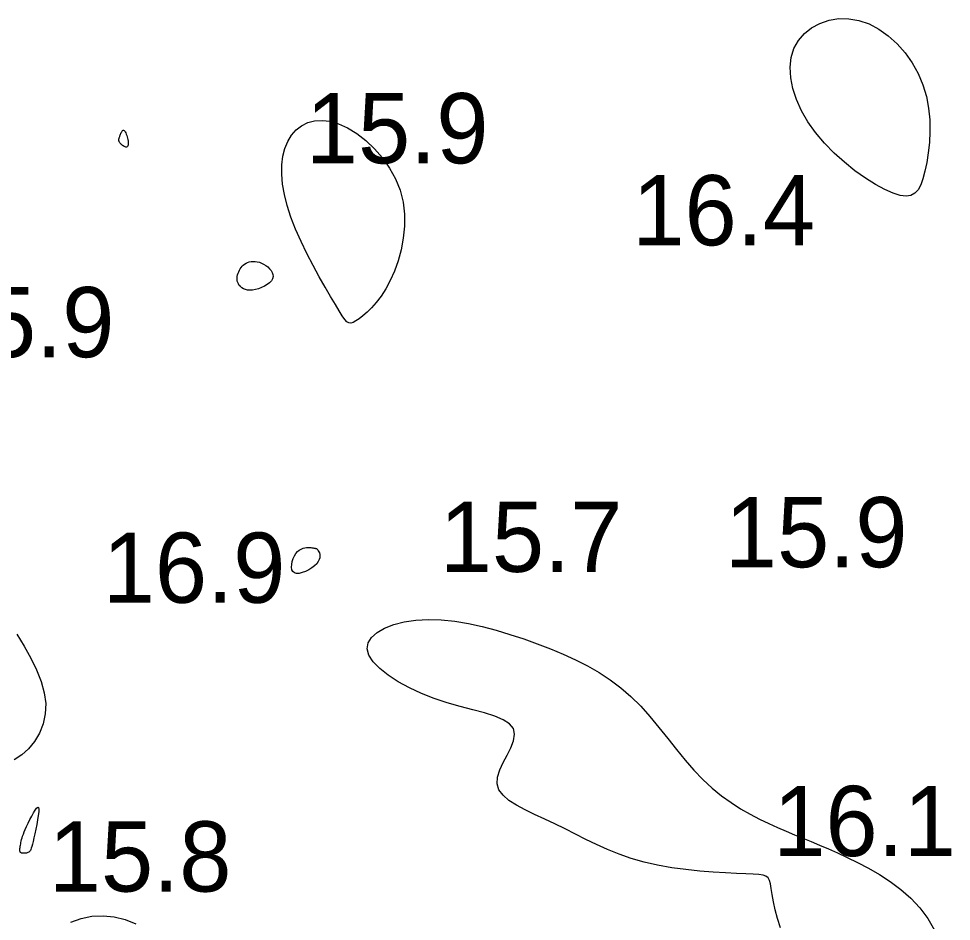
# Model space of a CAD drawing. Extents: x 3040093 to 3056816, y 408076 to 509144.
# Drawn here: x 3045691.2 to 3045757.7, y 434258.8 to 434323.1 of the extents above; entities that cross this region are included whole.
import ezdxf

# ---------------------------------------------------------------- set-up
doc = ezdxf.new("R2010")
doc.units = 0
doc.layers.add('V-CHAN-CONT-EL17', color=7, linetype='Continuous')
doc.layers.add('V-TOPO-SOUN-0610', color=7, linetype='Continuous')

msp = doc.modelspace()

# ---------------------------------------------------------------- linework, layer by layer
at = {"layer": 'V-CHAN-CONT-EL17'}
for points in [[(3045747.438, 434315.718), (3045746.984, 434316.509), (3045746.626, 434317.305), (3045746.369, 434318.093), (3045746.218, 434318.861), (3045746.178, 434319.598), (3045746.253, 434320.292), (3045746.448, 434320.93), (3045746.764, 434321.501), (3045747.189, 434321.996), (3045747.705, 434322.408), (3045748.296, 434322.729), (3045748.946, 434322.95), (3045749.638, 434323.064), (3045750.355, 434323.062), (3045751.081, 434322.937), (3045751.799, 434322.685), (3045752.498, 434322.315), (3045753.166, 434321.839), (3045753.792, 434321.272), (3045754.363, 434320.627), (3045754.869, 434319.917), (3045755.298, 434319.154), (3045755.639, 434318.352), (3045755.883, 434317.526), (3045756.039, 434316.687), (3045756.119, 434315.851), (3045756.133, 434315.031), (3045756.094, 434314.242), (3045756.014, 434313.497), (3045755.903, 434312.81), (3045755.773, 434312.196), (3045755.633, 434311.667), (3045755.475, 434311.227), (3045755.288, 434310.879), (3045755.06, 434310.627), (3045754.78, 434310.472), (3045754.437, 434310.418), (3045754.02, 434310.467), (3045753.518, 434310.624), (3045752.924, 434310.887), (3045752.256, 434311.249), (3045751.538, 434311.701), (3045750.791, 434312.232), (3045750.04, 434312.832), (3045749.306, 434313.49), (3045748.613, 434314.198), (3045747.984, 434314.944)], [(3045710.348, 434309.747), (3045710.151, 434310.537), (3045710.023, 434311.287), (3045709.963, 434311.994), (3045709.97, 434312.655), (3045710.044, 434313.266), (3045710.183, 434313.824), (3045710.388, 434314.325), (3045710.658, 434314.766), (3045710.988, 434315.14), (3045711.374, 434315.44), (3045711.813, 434315.659), (3045712.3, 434315.788), (3045712.832, 434315.822), (3045713.403, 434315.753), (3045714.011, 434315.573), (3045714.648, 434315.278), (3045715.299, 434314.877), (3045715.942, 434314.38), (3045716.56, 434313.799), (3045717.133, 434313.143), (3045717.642, 434312.424), (3045718.068, 434311.653), (3045718.391, 434310.841), (3045718.598, 434309.999), (3045718.695, 434309.14), (3045718.696, 434308.279), (3045718.612, 434307.428), (3045718.457, 434306.602), (3045718.242, 434305.814), (3045717.98, 434305.078), (3045717.683, 434304.408), (3045717.365, 434303.815), (3045717.032, 434303.296), (3045716.695, 434302.849), (3045716.361, 434302.469), (3045716.04, 434302.152), (3045715.738, 434301.894), (3045715.466, 434301.69), (3045715.232, 434301.536), (3045715.04, 434301.43), (3045714.879, 434301.38), (3045714.736, 434301.392), (3045714.596, 434301.477), (3045714.444, 434301.642), (3045714.267, 434301.896), (3045714.049, 434302.248), (3045713.777, 434302.706), (3045713.44, 434303.275), (3045713.053, 434303.94), (3045712.631, 434304.683), (3045712.192, 434305.486), (3045711.753, 434306.329), (3045711.333, 434307.195), (3045710.947, 434308.066), (3045710.614, 434308.922)], [(3045698.464, 434314.176), (3045698.43, 434314.217), (3045698.403, 434314.256), (3045698.383, 434314.293), (3045698.369, 434314.329), (3045698.36, 434314.364), (3045698.356, 434314.398), (3045698.355, 434314.432), (3045698.358, 434314.467), (3045698.363, 434314.502), (3045698.371, 434314.538), (3045698.383, 434314.577), (3045698.396, 434314.619), (3045698.413, 434314.664), (3045698.431, 434314.714), (3045698.453, 434314.769), (3045698.476, 434314.829), (3045698.502, 434314.892), (3045698.529, 434314.953), (3045698.559, 434315.009), (3045698.591, 434315.057), (3045698.624, 434315.093), (3045698.659, 434315.114), (3045698.695, 434315.115), (3045698.733, 434315.096), (3045698.771, 434315.056), (3045698.81, 434314.999), (3045698.847, 434314.928), (3045698.883, 434314.845), (3045698.916, 434314.753), (3045698.946, 434314.654), (3045698.972, 434314.552), (3045698.993, 434314.449), (3045699.009, 434314.348), (3045699.018, 434314.251), (3045699.02, 434314.161), (3045699.015, 434314.081), (3045699.001, 434314.014), (3045698.978, 434313.961), (3045698.946, 434313.927), (3045698.903, 434313.911), (3045698.851, 434313.914), (3045698.794, 434313.931), (3045698.734, 434313.959), (3045698.672, 434313.997), (3045698.612, 434314.04), (3045698.556, 434314.086), (3045698.506, 434314.132)], [(3045706.941, 434305.142), (3045706.999, 434305.243), (3045707.064, 434305.339), (3045707.138, 434305.429), (3045707.221, 434305.511), (3045707.314, 434305.584), (3045707.415, 434305.647), (3045707.527, 434305.698), (3045707.649, 434305.736), (3045707.78, 434305.761), (3045707.918, 434305.771), (3045708.062, 434305.767), (3045708.211, 434305.746), (3045708.363, 434305.708), (3045708.516, 434305.653), (3045708.669, 434305.579), (3045708.821, 434305.487), (3045708.964, 434305.378), (3045709.094, 434305.256), (3045709.203, 434305.123), (3045709.285, 434304.982), (3045709.334, 434304.836), (3045709.343, 434304.688), (3045709.307, 434304.54), (3045709.22, 434304.395), (3045709.09, 434304.257), (3045708.925, 434304.129), (3045708.735, 434304.012), (3045708.527, 434303.911), (3045708.31, 434303.829), (3045708.094, 434303.768), (3045707.887, 434303.731), (3045707.697, 434303.72), (3045707.525, 434303.734), (3045707.37, 434303.77), (3045707.234, 434303.824), (3045707.116, 434303.894), (3045707.016, 434303.976), (3045706.933, 434304.069), (3045706.869, 434304.168), (3045706.823, 434304.271), (3045706.793, 434304.378), (3045706.779, 434304.487), (3045706.779, 434304.597), (3045706.791, 434304.708), (3045706.815, 434304.819), (3045706.848, 434304.929), (3045706.891, 434305.037)], [(3045710.749, 434283.676), (3045710.684, 434283.817), (3045710.658, 434283.992), (3045710.668, 434284.19), (3045710.708, 434284.399), (3045710.774, 434284.607), (3045710.861, 434284.801), (3045710.966, 434284.971), (3045711.083, 434285.107), (3045711.209, 434285.211), (3045711.34, 434285.286), (3045711.473, 434285.338), (3045711.603, 434285.37), (3045711.728, 434285.387), (3045711.843, 434285.393), (3045711.945, 434285.392), (3045712.031, 434285.388), (3045712.102, 434285.382), (3045712.16, 434285.375), (3045712.207, 434285.367), (3045712.246, 434285.359), (3045712.279, 434285.351), (3045712.306, 434285.345), (3045712.332, 434285.34), (3045712.356, 434285.336), (3045712.381, 434285.333), (3045712.406, 434285.327), (3045712.433, 434285.316), (3045712.461, 434285.297), (3045712.492, 434285.268), (3045712.526, 434285.227), (3045712.563, 434285.171), (3045712.603, 434285.098), (3045712.64, 434285.01), (3045712.668, 434284.908), (3045712.681, 434284.793), (3045712.672, 434284.668), (3045712.635, 434284.533), (3045712.563, 434284.392), (3045712.449, 434284.244), (3045712.291, 434284.094), (3045712.097, 434283.947), (3045711.88, 434283.812), (3045711.65, 434283.696), (3045711.422, 434283.607), (3045711.205, 434283.553), (3045711.014, 434283.542), (3045710.858, 434283.582)], [(3045691.506, 434263.618), (3045691.462, 434263.623), (3045691.423, 434263.634), (3045691.388, 434263.649), (3045691.359, 434263.67), (3045691.336, 434263.698), (3045691.318, 434263.734), (3045691.305, 434263.778), (3045691.3, 434263.831), (3045691.299, 434263.893), (3045691.304, 434263.962), (3045691.313, 434264.038), (3045691.326, 434264.12), (3045691.342, 434264.207), (3045691.361, 434264.298), (3045691.382, 434264.392), (3045691.404, 434264.49), (3045691.43, 434264.593), (3045691.461, 434264.706), (3045691.501, 434264.832), (3045691.551, 434264.974), (3045691.613, 434265.135), (3045691.69, 434265.319), (3045691.783, 434265.53), (3045691.895, 434265.768), (3045692.018, 434266.019), (3045692.147, 434266.267), (3045692.275, 434266.495), (3045692.394, 434266.686), (3045692.499, 434266.825), (3045692.582, 434266.894), (3045692.636, 434266.876), (3045692.657, 434266.762), (3045692.649, 434266.565), (3045692.616, 434266.303), (3045692.566, 434265.997), (3045692.503, 434265.665), (3045692.434, 434265.327), (3045692.364, 434265.003), (3045692.299, 434264.711), (3045692.243, 434264.466), (3045692.195, 434264.268), (3045692.154, 434264.11), (3045692.118, 434263.987), (3045692.084, 434263.894), (3045692.05, 434263.824), (3045692.014, 434263.772), (3045691.974, 434263.732), (3045691.93, 434263.699), (3045691.88, 434263.673), (3045691.827, 434263.652), (3045691.772, 434263.637), (3045691.716, 434263.626), (3045691.66, 434263.619), (3045691.605, 434263.615), (3045691.553, 434263.615)]]:
    msp.add_lwpolyline(points, close=True, dxfattribs=at)
for points in [[(3045745.48, 434258.308), (3045745.279, 434258.972), (3045745.121, 434259.598), (3045744.998, 434260.17), (3045744.903, 434260.676), (3045744.829, 434261.1), (3045744.765, 434261.433), (3045744.695, 434261.683), (3045744.599, 434261.862), (3045744.455, 434261.985), (3045744.246, 434262.062), (3045743.95, 434262.108), (3045743.548, 434262.135), (3045743.021, 434262.155), (3045742.355, 434262.18), (3045741.569, 434262.217), (3045740.688, 434262.271), (3045739.739, 434262.347), (3045738.747, 434262.451), (3045737.737, 434262.587), (3045736.735, 434262.761), (3045735.768, 434262.978), (3045734.854, 434263.241), (3045733.992, 434263.544), (3045733.173, 434263.878), (3045732.388, 434264.234), (3045731.629, 434264.604), (3045730.888, 434264.98), (3045730.155, 434265.352), (3045729.424, 434265.711), (3045728.69, 434266.053), (3045727.972, 434266.383), (3045727.293, 434266.708), (3045726.676, 434267.038), (3045726.145, 434267.382), (3045725.723, 434267.746), (3045725.432, 434268.141), (3045725.297, 434268.574), (3045725.329, 434269.05), (3045725.491, 434269.559), (3045725.734, 434270.085), (3045726.01, 434270.616), (3045726.271, 434271.137), (3045726.466, 434271.633), (3045726.549, 434272.091), (3045726.47, 434272.495), (3045726.194, 434272.837), (3045725.736, 434273.128), (3045725.127, 434273.381), (3045724.395, 434273.614), (3045723.569, 434273.842), (3045722.679, 434274.079), (3045721.753, 434274.341), (3045720.822, 434274.645), (3045719.912, 434275), (3045719.048, 434275.401), (3045718.251, 434275.837), (3045717.543, 434276.297), (3045716.946, 434276.772), (3045716.482, 434277.251), (3045716.174, 434277.723), (3045716.044, 434278.177), (3045716.105, 434278.604), (3045716.346, 434278.997), (3045716.745, 434279.348), (3045717.282, 434279.653), (3045717.937, 434279.903), (3045718.689, 434280.094), (3045719.518, 434280.217), (3045720.403, 434280.267), (3045721.327, 434280.24), (3045722.279, 434280.142), (3045723.252, 434279.981), (3045724.238, 434279.765), (3045725.229, 434279.505), (3045726.218, 434279.207), (3045727.197, 434278.881), (3045728.158, 434278.535), (3045729.094, 434278.175), (3045730.005, 434277.797), (3045730.887, 434277.395), (3045731.74, 434276.961), (3045732.563, 434276.489), (3045733.355, 434275.972), (3045734.113, 434275.404), (3045734.838, 434274.777), (3045735.529, 434274.088), (3045736.192, 434273.352), (3045736.833, 434272.584), (3045737.459, 434271.802), (3045738.078, 434271.021), (3045738.697, 434270.26), (3045739.321, 434269.535), (3045739.959, 434268.862), (3045740.615, 434268.255), (3045741.284, 434267.711), (3045741.963, 434267.225), (3045742.644, 434266.791), (3045743.322, 434266.402), (3045743.992, 434266.054), (3045744.648, 434265.739), (3045745.284, 434265.453), (3045745.896, 434265.188), (3045746.492, 434264.938), (3045747.081, 434264.695), (3045747.672, 434264.451), (3045748.275, 434264.199), (3045748.899, 434263.931), (3045749.553, 434263.64), (3045750.246, 434263.318), (3045750.984, 434262.958), (3045751.752, 434262.555), (3045752.532, 434262.105), (3045753.306, 434261.602), (3045754.057, 434261.042), (3045754.765, 434260.42), (3045755.412, 434259.733), (3045755.981, 434258.975), (3045756.455, 434258.147)], [(3045691.083, 434279.23), (3045691.605, 434278.366), (3045692.08, 434277.513), (3045692.489, 434276.675), (3045692.814, 434275.855), (3045693.037, 434275.057), (3045693.141, 434274.284), (3045693.113, 434273.541), (3045692.963, 434272.837), (3045692.705, 434272.182), (3045692.356, 434271.589), (3045691.929, 434271.066), (3045691.441, 434270.626), (3045690.906, 434270.278)], [(3045694.929, 434258.714), (3045695.665, 434258.979), (3045696.435, 434259.129), (3045697.226, 434259.162), (3045698.023, 434259.081), (3045698.81, 434258.889), (3045699.574, 434258.588)]]:
    msp.add_lwpolyline(points, dxfattribs=at)

# ---------------------------------------------------------------- texts
at = {"layer": 'V-TOPO-SOUN-0610'}
for s, p in [('15.9 ', (3045711.673, 434312.76)), ('16.4 ', (3045734.933, 434306.92)), ('15.9 ', (3045685.023, 434298.95)), ('15.7 ', (3045721.213, 434283.66)), ('15.9 ', (3045741.523, 434283.99)), ('16.9 ', (3045697.203, 434281.46)), ('16.1 ', (3045744.973, 434263.42)), ('15.8 ', (3045693.363, 434260.89))]:
    msp.add_text(s, height=5, dxfattribs=at).set_placement(p)

doc.saveas('drawing.dxf')
